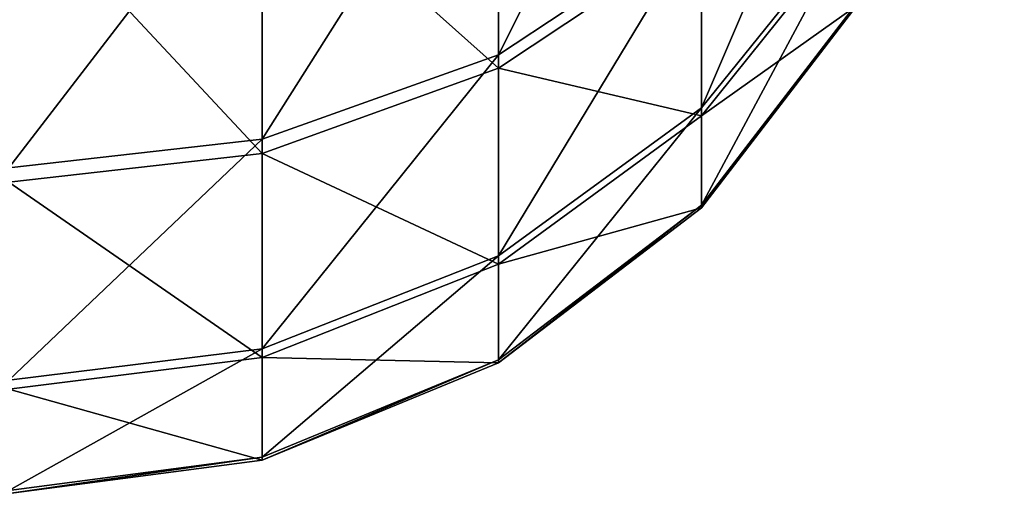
# Model space of a CAD drawing. Extents: x -547 to 547, y 0 to 578.
# Tile 408 of 472: x 372.8022 to 373.0034, y 559 to 559.0992. Entities that reach past the tile are written whole.
import ezdxf

# ---------------------------------------------------------------- set-up
doc = ezdxf.new("R2010")
doc.units = 0
doc.header["$LTSCALE"] = 65.185185
for name, color, linetype in [('20', 7, 'CONTINUOUS'), ('275', 7, 'CONTINUOUS'), ('281', 7, 'CONTINUOUS'), ('287', 7, 'CONTINUOUS'), ('293', 7, 'CONTINUOUS'), ('3', 7, 'CONTINUOUS'), ('332', 7, 'CONTINUOUS'), ('335', 7, 'CONTINUOUS'), ('9', 7, 'CONTINUOUS')]:
    doc.layers.add(name, color=color, linetype=linetype)

msp = doc.modelspace()

# ---------------------------------------------------------------- linework, layer by layer
at = {"layer": '20', "color": 7, "linetype": 'CONTINUOUS'}
for points in [[(350, 551.5, 42.9), (545.5, 1.5, 42.9), (350, 566, 42.9), (350, 551.5, 42.9)], [(350, 566, 42.9), (545.5, 1.5, 42.9), (360.09767, 559.38264, 42.9), (350, 566, 42.9)], [(360.09767, 559.38264, 42.9), (545.5, 1.5, 42.9), (360.21775, 559.09251, 42.9), (360.09767, 559.38264, 42.9)], [(360.21775, 559.09251, 42.9), (545.5, 1.5, 42.9), (360.38182, 558.82466, 42.9), (360.21775, 559.09251, 42.9)]]:
    msp.add_3dface(points, dxfattribs=at)
at = {"layer": '275', "color": 7, "linetype": 'CONTINUOUS'}
for points in [[(372.9415, 559.11951, -39.87635), (372.9415, 559.17456, -39.80188), (372.90005, 559.09207, -39.86022), (372.9415, 559.11951, -39.87635)], [(372.90005, 559.09207, -39.86022), (372.9415, 559.17456, -39.80188), (372.90005, 559.15109, -39.78038), (372.90005, 559.09207, -39.86022)], [(372.97328, 559.12058, -39.97377), (372.97328, 559.15528, -39.89737), (372.9415, 559.08122, -39.96067), (372.97328, 559.12058, -39.97377)], [(372.9415, 559.08122, -39.96067), (372.97328, 559.15528, -39.89737), (372.9415, 559.11951, -39.87635), (372.9415, 559.08122, -39.96067)], [(372.90005, 559.09207, -39.86022), (372.90005, 559.15109, -39.78038), (372.85176, 559.07482, -39.85009), (372.90005, 559.09207, -39.86022)], [(372.85176, 559.07482, -39.85009), (372.90005, 559.15109, -39.78038), (372.85176, 559.13634, -39.76686), (372.85176, 559.07482, -39.85009)], [(372.90005, 559.14737, -40.41552), (372.90005, 559.0893, -40.33499), (372.85176, 559.13246, -40.42886), (372.90005, 559.14737, -40.41552)], [(372.90005, 559.14737, -40.41552), (372.9415, 559.11692, -40.31918), (372.90005, 559.0893, -40.33499), (372.90005, 559.14737, -40.41552)], [(372.8, 559.13131, -39.76226), (372.8, 559.06895, -39.84663), (372.85176, 559.13634, -39.76686), (372.8, 559.13131, -39.76226)], [(372.8, 559.06895, -39.84663), (372.85176, 559.07482, -39.85009), (372.85176, 559.13634, -39.76686), (372.8, 559.06895, -39.84663)], [(372.8, 559.12739, -40.43341), (372.85176, 559.13246, -40.42886), (372.85176, 559.07193, -40.34493), (372.8, 559.12739, -40.43341)], [(372.85176, 559.13246, -40.42886), (372.90005, 559.0893, -40.33499), (372.85176, 559.07193, -40.34493), (372.85176, 559.13246, -40.42886)], [(372.8, 559.06602, -40.34831), (372.8, 559.12739, -40.43341), (372.85176, 559.07193, -40.34493), (372.8, 559.06602, -40.34831)], [(372.97328, 559.10259, -40.05572), (372.97328, 559.12058, -39.97377), (372.9415, 559.06137, -40.05113), (372.97328, 559.10259, -40.05572)], [(372.9415, 559.06137, -40.05113), (372.97328, 559.12058, -39.97377), (372.9415, 559.08122, -39.96067), (372.9415, 559.06137, -40.05113)], [(372.9415, 559.08122, -39.96067), (372.9415, 559.11951, -39.87635), (372.90005, 559.05102, -39.95063), (372.9415, 559.08122, -39.96067)], [(372.90005, 559.05102, -39.95063), (372.9415, 559.11951, -39.87635), (372.90005, 559.09207, -39.86022), (372.90005, 559.05102, -39.95063)], [(372.97328, 559.11913, -40.22178), (372.97328, 559.1021, -40.13963), (372.9415, 559.07962, -40.23442), (372.97328, 559.11913, -40.22178)], [(372.9415, 559.11692, -40.31918), (372.97328, 559.11913, -40.22178), (372.9415, 559.07962, -40.23442), (372.9415, 559.11692, -40.31918)], [(372.9415, 559.11692, -40.31918), (372.9415, 559.07962, -40.23442), (372.90005, 559.0893, -40.33499), (372.9415, 559.11692, -40.31918)], [(372.97328, 559.1021, -40.13963), (372.97328, 559.10259, -40.05572), (372.9415, 559.06083, -40.14374), (372.97328, 559.1021, -40.13963)], [(372.9415, 559.06083, -40.14374), (372.97328, 559.10259, -40.05572), (372.9415, 559.06137, -40.05113), (372.9415, 559.06083, -40.14374)], [(372.9415, 559.07962, -40.23442), (372.97328, 559.1021, -40.13963), (372.9415, 559.06083, -40.14374), (372.9415, 559.07962, -40.23442)], [(372.90005, 559.05102, -39.95063), (372.90005, 559.09207, -39.86022), (372.85176, 559.03203, -39.94431), (372.90005, 559.05102, -39.95063)], [(372.85176, 559.03203, -39.94431), (372.90005, 559.09207, -39.86022), (372.85176, 559.07482, -39.85009), (372.85176, 559.03203, -39.94431)], [(372.90005, 559.0893, -40.33499), (372.90005, 559.0493, -40.24411), (372.85176, 559.07193, -40.34493), (372.90005, 559.0893, -40.33499)], [(372.90005, 559.0893, -40.33499), (372.9415, 559.07962, -40.23442), (372.90005, 559.0493, -40.24411), (372.90005, 559.0893, -40.33499)], [(372.9415, 559.06137, -40.05113), (372.9415, 559.08122, -39.96067), (372.90005, 559.02973, -40.04761), (372.9415, 559.06137, -40.05113)], [(372.90005, 559.02973, -40.04761), (372.9415, 559.08122, -39.96067), (372.90005, 559.05102, -39.95063), (372.90005, 559.02973, -40.04761)], [(372.9415, 559.07962, -40.23442), (372.9415, 559.06083, -40.14374), (372.90005, 559.0493, -40.24411), (372.9415, 559.07962, -40.23442)], [(372.8, 559.06895, -39.84663), (372.8, 559.02557, -39.94216), (372.85176, 559.07482, -39.85009), (372.8, 559.06895, -39.84663)], [(372.8, 559.02557, -39.94216), (372.85176, 559.03203, -39.94431), (372.85176, 559.07482, -39.85009), (372.8, 559.02557, -39.94216)], [(372.8, 559.06602, -40.34831), (372.85176, 559.07193, -40.34493), (372.85176, 559.03025, -40.25021), (372.8, 559.06602, -40.34831)], [(372.85176, 559.07193, -40.34493), (372.90005, 559.0493, -40.24411), (372.85176, 559.03025, -40.25021), (372.85176, 559.07193, -40.34493)], [(372.8, 559.02375, -40.25228), (372.8, 559.06602, -40.34831), (372.85176, 559.03025, -40.25021), (372.8, 559.02375, -40.25228)], [(372.9415, 559.06083, -40.14374), (372.9415, 559.06137, -40.05113), (372.90005, 559.02915, -40.14689), (372.9415, 559.06083, -40.14374)], [(372.90005, 559.02915, -40.14689), (372.9415, 559.06137, -40.05113), (372.90005, 559.02973, -40.04761), (372.90005, 559.02915, -40.14689)], [(372.90005, 559.0493, -40.24411), (372.9415, 559.06083, -40.14374), (372.90005, 559.02915, -40.14689), (372.90005, 559.0493, -40.24411)], [(372.90005, 559.02973, -40.04761), (372.90005, 559.05102, -39.95063), (372.85176, 559.00985, -40.04539), (372.90005, 559.02973, -40.04761)], [(372.85176, 559.00985, -40.04539), (372.90005, 559.05102, -39.95063), (372.85176, 559.03203, -39.94431), (372.85176, 559.00985, -40.04539)], [(372.90005, 559.0493, -40.24411), (372.90005, 559.02915, -40.14689), (372.85176, 559.03025, -40.25021), (372.90005, 559.0493, -40.24411)], [(372.8, 559.02557, -39.94216), (372.8, 559.00307, -40.04464), (372.85176, 559.03203, -39.94431), (372.8, 559.02557, -39.94216)], [(372.8, 559.00307, -40.04464), (372.85176, 559.00985, -40.04539), (372.85176, 559.03203, -39.94431), (372.8, 559.00307, -40.04464)], [(372.8, 559.02375, -40.25228), (372.85176, 559.03025, -40.25021), (372.85176, 559.00924, -40.14887), (372.8, 559.02375, -40.25228)], [(372.85176, 559.03025, -40.25021), (372.90005, 559.02915, -40.14689), (372.85176, 559.00924, -40.14887), (372.85176, 559.03025, -40.25021)], [(372.90005, 559.02915, -40.14689), (372.90005, 559.02973, -40.04761), (372.85176, 559.00924, -40.14887), (372.90005, 559.02915, -40.14689)], [(372.85176, 559.00924, -40.14887), (372.90005, 559.02973, -40.04761), (372.85176, 559.00985, -40.04539), (372.85176, 559.00924, -40.14887)], [(372.8, 559.00246, -40.14955), (372.8, 559.02375, -40.25228), (372.85176, 559.00924, -40.14887), (372.8, 559.00246, -40.14955)], [(372.8, 559.00307, -40.04464), (372.8, 559.00246, -40.14955), (372.85176, 559.00985, -40.04539), (372.8, 559.00307, -40.04464)], [(372.8, 559.00246, -40.14955), (372.85176, 559.00924, -40.14887), (372.85176, 559.00985, -40.04539), (372.8, 559.00246, -40.14955)]]:
    msp.add_3dface(points, dxfattribs=at)
at = {"layer": '281', "color": 7, "linetype": 'CONTINUOUS'}
for points in [[(372.9415, 559.11951, -19.87635), (372.9415, 559.17456, -19.80188), (372.90005, 559.09207, -19.86022), (372.9415, 559.11951, -19.87635)], [(372.90005, 559.09207, -19.86022), (372.9415, 559.17456, -19.80188), (372.90005, 559.15109, -19.78038), (372.90005, 559.09207, -19.86022)], [(372.97328, 559.12058, -19.97377), (372.97328, 559.15528, -19.89737), (372.9415, 559.08122, -19.96067), (372.97328, 559.12058, -19.97377)], [(372.9415, 559.08122, -19.96067), (372.97328, 559.15528, -19.89737), (372.9415, 559.11951, -19.87635), (372.9415, 559.08122, -19.96067)], [(372.90005, 559.09207, -19.86022), (372.90005, 559.15109, -19.78038), (372.85176, 559.07482, -19.85009), (372.90005, 559.09207, -19.86022)], [(372.85176, 559.07482, -19.85009), (372.90005, 559.15109, -19.78038), (372.85176, 559.13634, -19.76686), (372.85176, 559.07482, -19.85009)], [(372.90005, 559.14737, -20.41552), (372.90005, 559.0893, -20.33499), (372.85176, 559.13246, -20.42886), (372.90005, 559.14737, -20.41552)], [(372.90005, 559.14737, -20.41552), (372.9415, 559.11692, -20.31918), (372.90005, 559.0893, -20.33499), (372.90005, 559.14737, -20.41552)], [(372.8, 559.13131, -19.76226), (372.8, 559.06895, -19.84663), (372.85176, 559.13634, -19.76686), (372.8, 559.13131, -19.76226)], [(372.8, 559.06895, -19.84663), (372.85176, 559.07482, -19.85009), (372.85176, 559.13634, -19.76686), (372.8, 559.06895, -19.84663)], [(372.8, 559.12739, -20.43341), (372.85176, 559.13246, -20.42886), (372.85176, 559.07193, -20.34493), (372.8, 559.12739, -20.43341)], [(372.85176, 559.13246, -20.42886), (372.90005, 559.0893, -20.33499), (372.85176, 559.07193, -20.34493), (372.85176, 559.13246, -20.42886)], [(372.8, 559.06602, -20.34831), (372.8, 559.12739, -20.43341), (372.85176, 559.07193, -20.34493), (372.8, 559.06602, -20.34831)], [(372.97328, 559.10259, -20.05572), (372.97328, 559.12058, -19.97377), (372.9415, 559.06137, -20.05113), (372.97328, 559.10259, -20.05572)], [(372.9415, 559.06137, -20.05113), (372.97328, 559.12058, -19.97377), (372.9415, 559.08122, -19.96067), (372.9415, 559.06137, -20.05113)], [(372.9415, 559.08122, -19.96067), (372.9415, 559.11951, -19.87635), (372.90005, 559.05102, -19.95063), (372.9415, 559.08122, -19.96067)], [(372.90005, 559.05102, -19.95063), (372.9415, 559.11951, -19.87635), (372.90005, 559.09207, -19.86022), (372.90005, 559.05102, -19.95063)], [(372.97328, 559.11913, -20.22178), (372.97328, 559.1021, -20.13963), (372.9415, 559.07962, -20.23442), (372.97328, 559.11913, -20.22178)], [(372.9415, 559.11692, -20.31918), (372.97328, 559.11913, -20.22178), (372.9415, 559.07962, -20.23442), (372.9415, 559.11692, -20.31918)], [(372.9415, 559.11692, -20.31918), (372.9415, 559.07962, -20.23442), (372.90005, 559.0893, -20.33499), (372.9415, 559.11692, -20.31918)], [(372.97328, 559.1021, -20.13963), (372.97328, 559.10259, -20.05572), (372.9415, 559.06083, -20.14374), (372.97328, 559.1021, -20.13963)], [(372.9415, 559.06083, -20.14374), (372.97328, 559.10259, -20.05572), (372.9415, 559.06137, -20.05113), (372.9415, 559.06083, -20.14374)], [(372.9415, 559.07962, -20.23442), (372.97328, 559.1021, -20.13963), (372.9415, 559.06083, -20.14374), (372.9415, 559.07962, -20.23442)], [(372.90005, 559.05102, -19.95063), (372.90005, 559.09207, -19.86022), (372.85176, 559.03203, -19.94431), (372.90005, 559.05102, -19.95063)], [(372.85176, 559.03203, -19.94431), (372.90005, 559.09207, -19.86022), (372.85176, 559.07482, -19.85009), (372.85176, 559.03203, -19.94431)], [(372.90005, 559.0893, -20.33499), (372.90005, 559.0493, -20.24411), (372.85176, 559.07193, -20.34493), (372.90005, 559.0893, -20.33499)], [(372.90005, 559.0893, -20.33499), (372.9415, 559.07962, -20.23442), (372.90005, 559.0493, -20.24411), (372.90005, 559.0893, -20.33499)], [(372.9415, 559.06137, -20.05113), (372.9415, 559.08122, -19.96067), (372.90005, 559.02973, -20.04761), (372.9415, 559.06137, -20.05113)], [(372.90005, 559.02973, -20.04761), (372.9415, 559.08122, -19.96067), (372.90005, 559.05102, -19.95063), (372.90005, 559.02973, -20.04761)], [(372.9415, 559.07962, -20.23442), (372.9415, 559.06083, -20.14374), (372.90005, 559.0493, -20.24411), (372.9415, 559.07962, -20.23442)], [(372.8, 559.06895, -19.84663), (372.8, 559.02557, -19.94216), (372.85176, 559.07482, -19.85009), (372.8, 559.06895, -19.84663)], [(372.8, 559.02557, -19.94216), (372.85176, 559.03203, -19.94431), (372.85176, 559.07482, -19.85009), (372.8, 559.02557, -19.94216)], [(372.8, 559.06602, -20.34831), (372.85176, 559.07193, -20.34493), (372.85176, 559.03025, -20.25021), (372.8, 559.06602, -20.34831)], [(372.85176, 559.07193, -20.34493), (372.90005, 559.0493, -20.24411), (372.85176, 559.03025, -20.25021), (372.85176, 559.07193, -20.34493)], [(372.8, 559.02375, -20.25228), (372.8, 559.06602, -20.34831), (372.85176, 559.03025, -20.25021), (372.8, 559.02375, -20.25228)], [(372.9415, 559.06083, -20.14374), (372.9415, 559.06137, -20.05113), (372.90005, 559.02915, -20.14689), (372.9415, 559.06083, -20.14374)], [(372.90005, 559.02915, -20.14689), (372.9415, 559.06137, -20.05113), (372.90005, 559.02973, -20.04761), (372.90005, 559.02915, -20.14689)], [(372.90005, 559.0493, -20.24411), (372.9415, 559.06083, -20.14374), (372.90005, 559.02915, -20.14689), (372.90005, 559.0493, -20.24411)], [(372.90005, 559.02973, -20.04761), (372.90005, 559.05102, -19.95063), (372.85176, 559.00985, -20.04539), (372.90005, 559.02973, -20.04761)], [(372.85176, 559.00985, -20.04539), (372.90005, 559.05102, -19.95063), (372.85176, 559.03203, -19.94431), (372.85176, 559.00985, -20.04539)], [(372.90005, 559.0493, -20.24411), (372.90005, 559.02915, -20.14689), (372.85176, 559.03025, -20.25021), (372.90005, 559.0493, -20.24411)], [(372.8, 559.02557, -19.94216), (372.8, 559.00307, -20.04464), (372.85176, 559.03203, -19.94431), (372.8, 559.02557, -19.94216)], [(372.8, 559.00307, -20.04464), (372.85176, 559.00985, -20.04539), (372.85176, 559.03203, -19.94431), (372.8, 559.00307, -20.04464)], [(372.8, 559.02375, -20.25228), (372.85176, 559.03025, -20.25021), (372.85176, 559.00924, -20.14887), (372.8, 559.02375, -20.25228)], [(372.85176, 559.03025, -20.25021), (372.90005, 559.02915, -20.14689), (372.85176, 559.00924, -20.14887), (372.85176, 559.03025, -20.25021)], [(372.90005, 559.02915, -20.14689), (372.90005, 559.02973, -20.04761), (372.85176, 559.00924, -20.14887), (372.90005, 559.02915, -20.14689)], [(372.85176, 559.00924, -20.14887), (372.90005, 559.02973, -20.04761), (372.85176, 559.00985, -20.04539), (372.85176, 559.00924, -20.14887)], [(372.8, 559.00246, -20.14955), (372.8, 559.02375, -20.25228), (372.85176, 559.00924, -20.14887), (372.8, 559.00246, -20.14955)], [(372.8, 559.00307, -20.04464), (372.8, 559.00246, -20.14955), (372.85176, 559.00985, -20.04539), (372.8, 559.00307, -20.04464)], [(372.8, 559.00246, -20.14955), (372.85176, 559.00924, -20.14887), (372.85176, 559.00985, -20.04539), (372.8, 559.00246, -20.14955)]]:
    msp.add_3dface(points, dxfattribs=at)
at = {"layer": '287', "color": 7, "linetype": 'CONTINUOUS'}
for points in [[(372.9415, 559.11951, 0.12365), (372.9415, 559.17456, 0.19812), (372.90005, 559.09207, 0.13978), (372.9415, 559.11951, 0.12365)], [(372.90005, 559.09207, 0.13978), (372.9415, 559.17456, 0.19812), (372.90005, 559.15109, 0.21962), (372.90005, 559.09207, 0.13978)], [(372.97328, 559.12058, 0.02623), (372.97328, 559.15528, 0.10263), (372.9415, 559.08122, 0.03933), (372.97328, 559.12058, 0.02623)], [(372.9415, 559.08122, 0.03933), (372.97328, 559.15528, 0.10263), (372.9415, 559.11951, 0.12365), (372.9415, 559.08122, 0.03933)], [(372.90005, 559.09207, 0.13978), (372.90005, 559.15109, 0.21962), (372.85176, 559.07482, 0.14991), (372.90005, 559.09207, 0.13978)], [(372.85176, 559.07482, 0.14991), (372.90005, 559.15109, 0.21962), (372.85176, 559.13634, 0.23314), (372.85176, 559.07482, 0.14991)], [(372.90005, 559.14737, -0.41552), (372.90005, 559.0893, -0.33499), (372.85176, 559.13246, -0.42886), (372.90005, 559.14737, -0.41552)], [(372.90005, 559.14737, -0.41552), (372.9415, 559.11692, -0.31918), (372.90005, 559.0893, -0.33499), (372.90005, 559.14737, -0.41552)], [(372.8, 559.13131, 0.23774), (372.8, 559.06895, 0.15337), (372.85176, 559.13634, 0.23314), (372.8, 559.13131, 0.23774)], [(372.8, 559.06895, 0.15337), (372.85176, 559.07482, 0.14991), (372.85176, 559.13634, 0.23314), (372.8, 559.06895, 0.15337)], [(372.8, 559.12739, -0.43341), (372.85176, 559.13246, -0.42886), (372.85176, 559.07193, -0.34493), (372.8, 559.12739, -0.43341)], [(372.85176, 559.13246, -0.42886), (372.90005, 559.0893, -0.33499), (372.85176, 559.07193, -0.34493), (372.85176, 559.13246, -0.42886)], [(372.8, 559.06602, -0.34831), (372.8, 559.12739, -0.43341), (372.85176, 559.07193, -0.34493), (372.8, 559.06602, -0.34831)], [(372.97328, 559.10259, -0.05572), (372.97328, 559.12058, 0.02623), (372.9415, 559.06137, -0.05113), (372.97328, 559.10259, -0.05572)], [(372.9415, 559.06137, -0.05113), (372.97328, 559.12058, 0.02623), (372.9415, 559.08122, 0.03933), (372.9415, 559.06137, -0.05113)], [(372.9415, 559.08122, 0.03933), (372.9415, 559.11951, 0.12365), (372.90005, 559.05102, 0.04937), (372.9415, 559.08122, 0.03933)], [(372.90005, 559.05102, 0.04937), (372.9415, 559.11951, 0.12365), (372.90005, 559.09207, 0.13978), (372.90005, 559.05102, 0.04937)], [(372.97328, 559.11913, -0.22178), (372.97328, 559.1021, -0.13963), (372.9415, 559.07962, -0.23442), (372.97328, 559.11913, -0.22178)], [(372.9415, 559.11692, -0.31918), (372.97328, 559.11913, -0.22178), (372.9415, 559.07962, -0.23442), (372.9415, 559.11692, -0.31918)], [(372.9415, 559.11692, -0.31918), (372.9415, 559.07962, -0.23442), (372.90005, 559.0893, -0.33499), (372.9415, 559.11692, -0.31918)], [(372.97328, 559.1021, -0.13963), (372.97328, 559.10259, -0.05572), (372.9415, 559.06083, -0.14374), (372.97328, 559.1021, -0.13963)], [(372.9415, 559.06083, -0.14374), (372.97328, 559.10259, -0.05572), (372.9415, 559.06137, -0.05113), (372.9415, 559.06083, -0.14374)], [(372.9415, 559.07962, -0.23442), (372.97328, 559.1021, -0.13963), (372.9415, 559.06083, -0.14374), (372.9415, 559.07962, -0.23442)], [(372.90005, 559.05102, 0.04937), (372.90005, 559.09207, 0.13978), (372.85176, 559.03203, 0.05569), (372.90005, 559.05102, 0.04937)], [(372.85176, 559.03203, 0.05569), (372.90005, 559.09207, 0.13978), (372.85176, 559.07482, 0.14991), (372.85176, 559.03203, 0.05569)], [(372.90005, 559.0893, -0.33499), (372.90005, 559.0493, -0.24411), (372.85176, 559.07193, -0.34493), (372.90005, 559.0893, -0.33499)], [(372.90005, 559.0893, -0.33499), (372.9415, 559.07962, -0.23442), (372.90005, 559.0493, -0.24411), (372.90005, 559.0893, -0.33499)], [(372.9415, 559.06137, -0.05113), (372.9415, 559.08122, 0.03933), (372.90005, 559.02973, -0.04761), (372.9415, 559.06137, -0.05113)], [(372.90005, 559.02973, -0.04761), (372.9415, 559.08122, 0.03933), (372.90005, 559.05102, 0.04937), (372.90005, 559.02973, -0.04761)], [(372.9415, 559.07962, -0.23442), (372.9415, 559.06083, -0.14374), (372.90005, 559.0493, -0.24411), (372.9415, 559.07962, -0.23442)], [(372.8, 559.06895, 0.15337), (372.8, 559.02557, 0.05784), (372.85176, 559.07482, 0.14991), (372.8, 559.06895, 0.15337)], [(372.8, 559.02557, 0.05784), (372.85176, 559.03203, 0.05569), (372.85176, 559.07482, 0.14991), (372.8, 559.02557, 0.05784)], [(372.8, 559.06602, -0.34831), (372.85176, 559.07193, -0.34493), (372.85176, 559.03025, -0.25021), (372.8, 559.06602, -0.34831)], [(372.85176, 559.07193, -0.34493), (372.90005, 559.0493, -0.24411), (372.85176, 559.03025, -0.25021), (372.85176, 559.07193, -0.34493)], [(372.8, 559.02375, -0.25228), (372.8, 559.06602, -0.34831), (372.85176, 559.03025, -0.25021), (372.8, 559.02375, -0.25228)], [(372.9415, 559.06083, -0.14374), (372.9415, 559.06137, -0.05113), (372.90005, 559.02915, -0.14689), (372.9415, 559.06083, -0.14374)], [(372.90005, 559.02915, -0.14689), (372.9415, 559.06137, -0.05113), (372.90005, 559.02973, -0.04761), (372.90005, 559.02915, -0.14689)], [(372.90005, 559.0493, -0.24411), (372.9415, 559.06083, -0.14374), (372.90005, 559.02915, -0.14689), (372.90005, 559.0493, -0.24411)], [(372.90005, 559.02973, -0.04761), (372.90005, 559.05102, 0.04937), (372.85176, 559.00985, -0.04539), (372.90005, 559.02973, -0.04761)], [(372.85176, 559.00985, -0.04539), (372.90005, 559.05102, 0.04937), (372.85176, 559.03203, 0.05569), (372.85176, 559.00985, -0.04539)], [(372.90005, 559.0493, -0.24411), (372.90005, 559.02915, -0.14689), (372.85176, 559.03025, -0.25021), (372.90005, 559.0493, -0.24411)], [(372.8, 559.02557, 0.05784), (372.8, 559.00307, -0.04464), (372.85176, 559.03203, 0.05569), (372.8, 559.02557, 0.05784)], [(372.8, 559.00307, -0.04464), (372.85176, 559.00985, -0.04539), (372.85176, 559.03203, 0.05569), (372.8, 559.00307, -0.04464)], [(372.8, 559.02375, -0.25228), (372.85176, 559.03025, -0.25021), (372.85176, 559.00924, -0.14887), (372.8, 559.02375, -0.25228)], [(372.85176, 559.03025, -0.25021), (372.90005, 559.02915, -0.14689), (372.85176, 559.00924, -0.14887), (372.85176, 559.03025, -0.25021)], [(372.90005, 559.02915, -0.14689), (372.90005, 559.02973, -0.04761), (372.85176, 559.00924, -0.14887), (372.90005, 559.02915, -0.14689)], [(372.85176, 559.00924, -0.14887), (372.90005, 559.02973, -0.04761), (372.85176, 559.00985, -0.04539), (372.85176, 559.00924, -0.14887)], [(372.8, 559.00246, -0.14955), (372.8, 559.02375, -0.25228), (372.85176, 559.00924, -0.14887), (372.8, 559.00246, -0.14955)], [(372.8, 559.00307, -0.04464), (372.8, 559.00246, -0.14955), (372.85176, 559.00985, -0.04539), (372.8, 559.00307, -0.04464)], [(372.8, 559.00246, -0.14955), (372.85176, 559.00924, -0.14887), (372.85176, 559.00985, -0.04539), (372.8, 559.00246, -0.14955)]]:
    msp.add_3dface(points, dxfattribs=at)
at = {"layer": '293', "color": 7, "linetype": 'CONTINUOUS'}
for points in [[(372.9415, 559.11951, 20.12365), (372.9415, 559.17456, 20.19812), (372.90005, 559.09207, 20.13978), (372.9415, 559.11951, 20.12365)], [(372.90005, 559.09207, 20.13978), (372.9415, 559.17456, 20.19812), (372.90005, 559.15109, 20.21962), (372.90005, 559.09207, 20.13978)], [(372.97328, 559.12058, 20.02623), (372.97328, 559.15528, 20.10263), (372.9415, 559.08122, 20.03933), (372.97328, 559.12058, 20.02623)], [(372.9415, 559.08122, 20.03933), (372.97328, 559.15528, 20.10263), (372.9415, 559.11951, 20.12365), (372.9415, 559.08122, 20.03933)], [(372.90005, 559.09207, 20.13978), (372.90005, 559.15109, 20.21962), (372.85176, 559.07482, 20.14991), (372.90005, 559.09207, 20.13978)], [(372.85176, 559.07482, 20.14991), (372.90005, 559.15109, 20.21962), (372.85176, 559.13634, 20.23314), (372.85176, 559.07482, 20.14991)], [(372.90005, 559.14737, 19.58448), (372.90005, 559.0893, 19.66501), (372.85176, 559.13246, 19.57114), (372.90005, 559.14737, 19.58448)], [(372.90005, 559.14737, 19.58448), (372.9415, 559.11692, 19.68082), (372.90005, 559.0893, 19.66501), (372.90005, 559.14737, 19.58448)], [(372.8, 559.13131, 20.23774), (372.8, 559.06895, 20.15337), (372.85176, 559.13634, 20.23314), (372.8, 559.13131, 20.23774)], [(372.8, 559.06895, 20.15337), (372.85176, 559.07482, 20.14991), (372.85176, 559.13634, 20.23314), (372.8, 559.06895, 20.15337)], [(372.8, 559.12739, 19.56659), (372.85176, 559.13246, 19.57114), (372.85176, 559.07193, 19.65507), (372.8, 559.12739, 19.56659)], [(372.85176, 559.13246, 19.57114), (372.90005, 559.0893, 19.66501), (372.85176, 559.07193, 19.65507), (372.85176, 559.13246, 19.57114)], [(372.8, 559.06602, 19.65169), (372.8, 559.12739, 19.56659), (372.85176, 559.07193, 19.65507), (372.8, 559.06602, 19.65169)], [(372.97328, 559.10259, 19.94428), (372.97328, 559.12058, 20.02623), (372.9415, 559.06137, 19.94887), (372.97328, 559.10259, 19.94428)], [(372.9415, 559.06137, 19.94887), (372.97328, 559.12058, 20.02623), (372.9415, 559.08122, 20.03933), (372.9415, 559.06137, 19.94887)], [(372.9415, 559.08122, 20.03933), (372.9415, 559.11951, 20.12365), (372.90005, 559.05102, 20.04937), (372.9415, 559.08122, 20.03933)], [(372.90005, 559.05102, 20.04937), (372.9415, 559.11951, 20.12365), (372.90005, 559.09207, 20.13978), (372.90005, 559.05102, 20.04937)], [(372.97328, 559.11913, 19.77822), (372.97328, 559.1021, 19.86037), (372.9415, 559.07962, 19.76558), (372.97328, 559.11913, 19.77822)], [(372.9415, 559.11692, 19.68082), (372.97328, 559.11913, 19.77822), (372.9415, 559.07962, 19.76558), (372.9415, 559.11692, 19.68082)], [(372.9415, 559.11692, 19.68082), (372.9415, 559.07962, 19.76558), (372.90005, 559.0893, 19.66501), (372.9415, 559.11692, 19.68082)], [(372.97328, 559.1021, 19.86037), (372.97328, 559.10259, 19.94428), (372.9415, 559.06083, 19.85626), (372.97328, 559.1021, 19.86037)], [(372.9415, 559.06083, 19.85626), (372.97328, 559.10259, 19.94428), (372.9415, 559.06137, 19.94887), (372.9415, 559.06083, 19.85626)], [(372.9415, 559.07962, 19.76558), (372.97328, 559.1021, 19.86037), (372.9415, 559.06083, 19.85626), (372.9415, 559.07962, 19.76558)], [(372.90005, 559.05102, 20.04937), (372.90005, 559.09207, 20.13978), (372.85176, 559.03203, 20.05569), (372.90005, 559.05102, 20.04937)], [(372.85176, 559.03203, 20.05569), (372.90005, 559.09207, 20.13978), (372.85176, 559.07482, 20.14991), (372.85176, 559.03203, 20.05569)], [(372.90005, 559.0893, 19.66501), (372.90005, 559.0493, 19.75589), (372.85176, 559.07193, 19.65507), (372.90005, 559.0893, 19.66501)], [(372.90005, 559.0893, 19.66501), (372.9415, 559.07962, 19.76558), (372.90005, 559.0493, 19.75589), (372.90005, 559.0893, 19.66501)], [(372.9415, 559.06137, 19.94887), (372.9415, 559.08122, 20.03933), (372.90005, 559.02973, 19.95239), (372.9415, 559.06137, 19.94887)], [(372.90005, 559.02973, 19.95239), (372.9415, 559.08122, 20.03933), (372.90005, 559.05102, 20.04937), (372.90005, 559.02973, 19.95239)], [(372.9415, 559.07962, 19.76558), (372.9415, 559.06083, 19.85626), (372.90005, 559.0493, 19.75589), (372.9415, 559.07962, 19.76558)], [(372.8, 559.06895, 20.15337), (372.8, 559.02557, 20.05784), (372.85176, 559.07482, 20.14991), (372.8, 559.06895, 20.15337)], [(372.8, 559.02557, 20.05784), (372.85176, 559.03203, 20.05569), (372.85176, 559.07482, 20.14991), (372.8, 559.02557, 20.05784)], [(372.8, 559.06602, 19.65169), (372.85176, 559.07193, 19.65507), (372.85176, 559.03025, 19.74979), (372.8, 559.06602, 19.65169)], [(372.85176, 559.07193, 19.65507), (372.90005, 559.0493, 19.75589), (372.85176, 559.03025, 19.74979), (372.85176, 559.07193, 19.65507)], [(372.8, 559.02375, 19.74772), (372.8, 559.06602, 19.65169), (372.85176, 559.03025, 19.74979), (372.8, 559.02375, 19.74772)], [(372.9415, 559.06083, 19.85626), (372.9415, 559.06137, 19.94887), (372.90005, 559.02915, 19.85311), (372.9415, 559.06083, 19.85626)], [(372.90005, 559.02915, 19.85311), (372.9415, 559.06137, 19.94887), (372.90005, 559.02973, 19.95239), (372.90005, 559.02915, 19.85311)], [(372.90005, 559.0493, 19.75589), (372.9415, 559.06083, 19.85626), (372.90005, 559.02915, 19.85311), (372.90005, 559.0493, 19.75589)], [(372.90005, 559.02973, 19.95239), (372.90005, 559.05102, 20.04937), (372.85176, 559.00985, 19.95461), (372.90005, 559.02973, 19.95239)], [(372.85176, 559.00985, 19.95461), (372.90005, 559.05102, 20.04937), (372.85176, 559.03203, 20.05569), (372.85176, 559.00985, 19.95461)], [(372.90005, 559.0493, 19.75589), (372.90005, 559.02915, 19.85311), (372.85176, 559.03025, 19.74979), (372.90005, 559.0493, 19.75589)], [(372.8, 559.02557, 20.05784), (372.8, 559.00307, 19.95536), (372.85176, 559.03203, 20.05569), (372.8, 559.02557, 20.05784)], [(372.8, 559.00307, 19.95536), (372.85176, 559.00985, 19.95461), (372.85176, 559.03203, 20.05569), (372.8, 559.00307, 19.95536)], [(372.8, 559.02375, 19.74772), (372.85176, 559.03025, 19.74979), (372.85176, 559.00924, 19.85113), (372.8, 559.02375, 19.74772)], [(372.85176, 559.03025, 19.74979), (372.90005, 559.02915, 19.85311), (372.85176, 559.00924, 19.85113), (372.85176, 559.03025, 19.74979)], [(372.90005, 559.02915, 19.85311), (372.90005, 559.02973, 19.95239), (372.85176, 559.00924, 19.85113), (372.90005, 559.02915, 19.85311)], [(372.85176, 559.00924, 19.85113), (372.90005, 559.02973, 19.95239), (372.85176, 559.00985, 19.95461), (372.85176, 559.00924, 19.85113)], [(372.8, 559.00246, 19.85045), (372.8, 559.02375, 19.74772), (372.85176, 559.00924, 19.85113), (372.8, 559.00246, 19.85045)], [(372.8, 559.00307, 19.95536), (372.8, 559.00246, 19.85045), (372.85176, 559.00985, 19.95461), (372.8, 559.00307, 19.95536)], [(372.8, 559.00246, 19.85045), (372.85176, 559.00924, 19.85113), (372.85176, 559.00985, 19.95461), (372.8, 559.00246, 19.85045)]]:
    msp.add_3dface(points, dxfattribs=at)
at = {"layer": '3', "color": 7, "linetype": 'CONTINUOUS'}
for points in [[(528.7, 1.5, -68), (-528.7, 1.5, -68), (528.7, 576.5, -68), (528.7, 1.5, -68)], [(528.7, 576.5, -68), (-528.7, 1.5, -68), (-528.7, 576.5, -68), (528.7, 576.5, -68)]]:
    msp.add_3dface(points, dxfattribs=at)
at = {"layer": '332', "color": 7, "linetype": 'CONTINUOUS'}
for points in [[(0, 576.5, 68), (226.18026, 105.21705, 68), (525, 1.5, 68), (0, 576.5, 68)], [(525, 576.5, 68), (0, 576.5, 68), (525, 1.5, 68), (525, 576.5, 68)]]:
    msp.add_3dface(points, dxfattribs=at)
at = {"layer": '335', "color": 7, "linetype": 'CONTINUOUS'}
for points in [[(-349, 551.5, 43), (-545.5, 576.5, 43), (545.5, 576.5, 43), (-349, 551.5, 43)], [(349, 551.5, 43), (-349, 551.5, 43), (545.5, 576.5, 43), (349, 551.5, 43)], [(349, 9.5, 43), (349, 551.5, 43), (545.5, 576.5, 43), (349, 9.5, 43)], [(545.5, 1.5, 43), (349, 9.5, 43), (545.5, 576.5, 43), (545.5, 1.5, 43)]]:
    msp.add_3dface(points, dxfattribs=at)
at = {"layer": '9', "color": 7, "linetype": 'CONTINUOUS'}
for points in [[(349, 551.5, -50), (528.7, 551.5, -50), (-528.7, 576.5, -50), (349, 551.5, -50)], [(-528.7, 576.5, -50), (528.7, 551.5, -50), (528.7, 576.5, -50), (-528.7, 576.5, -50)]]:
    msp.add_3dface(points, dxfattribs=at)

doc.saveas('drawing.dxf')
